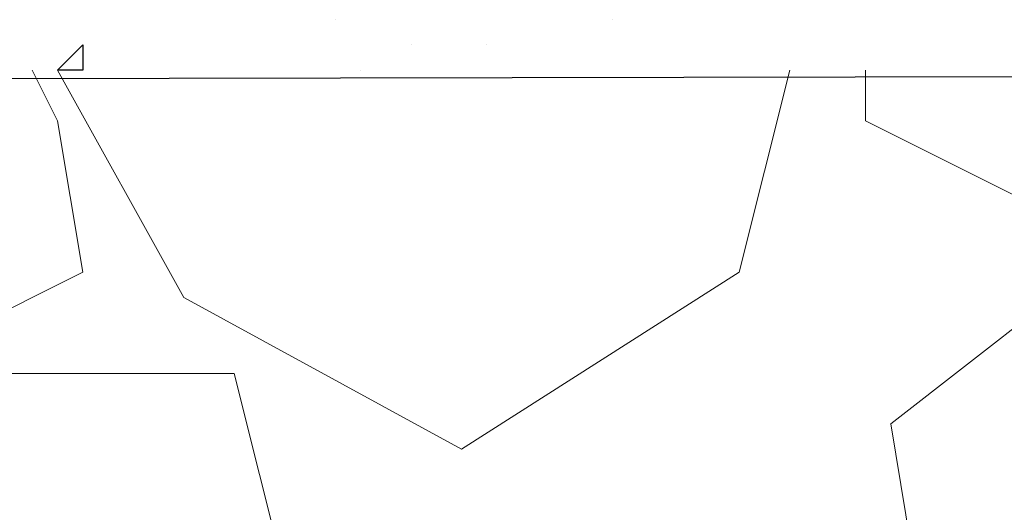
# Model space of a CAD drawing. Header units: metres. Extents: x 5.7 to 89.8, y 4 to 63.5.
# Tile 377 of 475: x 62.168 to 62.543, y 49.477 to 49.665. Entities that reach past the tile are written whole.
import ezdxf

# ---------------------------------------------------------------- set-up
doc = ezdxf.new("R2010")
doc.units = ezdxf.units.M
doc.header["$MEASUREMENT"] = 0
for name, color, linetype in [('PDF17_hatch', 7, 'Continuous'), ('PDF17_hatch-borshi', 7, 'Continuous'), ('PDF17_kaff', 7, 'Continuous')]:
    doc.layers.add(name, color=color, linetype=linetype)

msp = doc.modelspace()

# ---------------------------------------------------------------- linework, layer by layer
at = {"layer": 'PDF17_hatch', "lineweight": 25}
for points in [[(62.28818, 49.66489), (62.28818, 49.66489)], [(62.39412, 49.66489), (62.39412, 49.66489)], [(62.31707, 49.65526), (62.31707, 49.65526)], [(62.34597, 49.65526), (62.34597, 49.65526)], [(62.19187, 49.64563), (62.19187, 49.64563)], [(62.19187, 49.64563), (62.19187, 49.64563)], [(62.29781, 49.64563), (62.29781, 49.64563)]]:
    msp.add_lwpolyline(points, dxfattribs=at)
msp.add_lwpolyline([(62.19187, 49.65526), (62.19187, 49.64563), (62.18224, 49.64563)], close=True, dxfattribs=at)
at = {"layer": 'PDF17_hatch-borshi', "lineweight": 18}
for points in [[(62.0474, 49.64563), (61.98961, 49.61673), (61.97998, 49.53005), (62.05703, 49.50116), (62.19187, 49.56858), (62.18224, 49.62636), (62.17261, 49.64563)], [(62.18224, 49.64563), (62.23039, 49.55894), (62.33634, 49.50116), (62.44228, 49.56858), (62.46154, 49.64563)], [(62.65417, 49.64563), (62.56749, 49.58784), (62.49044, 49.62636), (62.49044, 49.64563)], [(62.01851, 49.37595), (62.02814, 49.44337), (62.15334, 49.53005), (62.24966, 49.53005), (62.26892, 49.453), (62.23039, 49.37595)]]:
    msp.add_lwpolyline(points, dxfattribs=at)
msp.add_lwpolyline([(62.50007, 49.51079), (62.58675, 49.57821), (62.70232, 49.62636), (62.72158, 49.6071), (62.71195, 49.52042), (62.60601, 49.43374), (62.5097, 49.453)], close=True, dxfattribs=at)
at = {"layer": 'PDF17_kaff', "lineweight": 30}
msp.add_lwpolyline([(58.21418, 49.4819), (58.65722, 49.4819), (58.65722, 49.63599), (63.81954, 49.64563)], dxfattribs=at)

doc.saveas('drawing.dxf')
